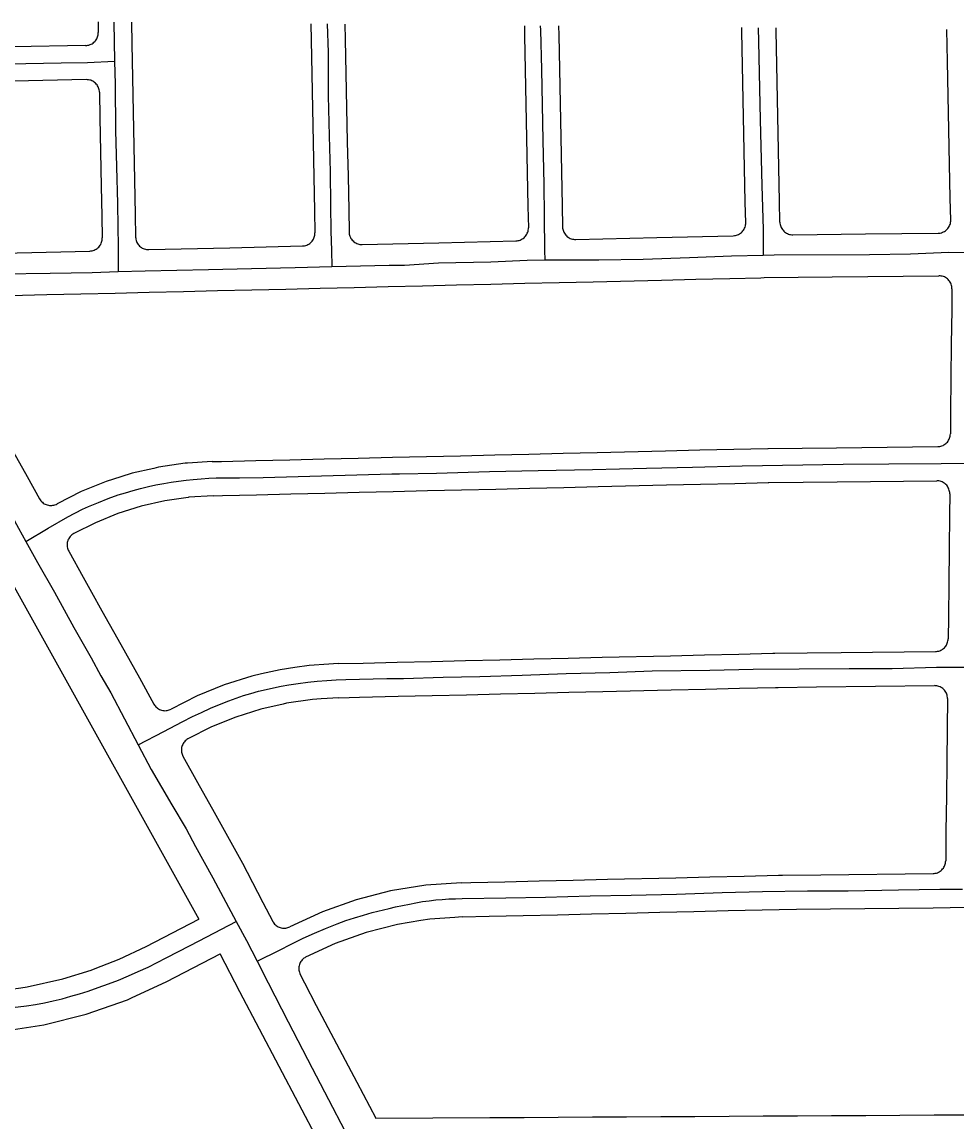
# Model space of a CAD drawing. Extents: x -25029 to 2274964, y -81170 to 687028.
# Drawn here: x 3866 to 4961, y -63046 to -61758 of the extents above; entities that cross this region are included whole.
import ezdxf

# ---------------------------------------------------------------- set-up
doc = ezdxf.new("R2010")
doc.units = 0
doc.layers.add('81911BEA - RW_X_Fee_RW', color=7, linetype='Continuous')
doc.layers.add('GE_X_CL_2000', color=7, linetype='Continuous')

msp = doc.modelspace()

# ---------------------------------------------------------------- linework, layer by layer
at = {"layer": '81911BEA - RW_X_Fee_RW'}
for p, q in [((4011.5, -62840.7), (4073.4, -62808.7)), ((4036, -62881.9), (4098.2, -62849.6))]:
    msp.add_line(p, q, dxfattribs=at)
for points in [[(3955.3, -61758.2), (3955.5, -61770.4)], [(3994.3, -61758.5), (3994.8, -61783.6), (3995.6, -61823.6), (3996.4, -61863.6), (3997.2, -61903.6), (3998, -61943.6), (3998.8, -61983.6), (3999.3, -62010)], [(4204.4, -61760.3), (4204.8, -61779.4), (4205.6, -61819.4), (4206.4, -61859.4), (4207.2, -61899.4), (4208, -61939.4), (4208.8, -61979.4), (4209.3, -62005.2)], [(4244.4, -61760.7), (4244.8, -61778.6), (4245.6, -61818.6), (4246.4, -61858.6), (4247.2, -61898.6), (4248, -61938.6), (4248.8, -61978.6), (4249.3, -62004.1)], [(4454.5, -61762.5), (4454.7, -61774.4), (4455.5, -61814.4), (4456.3, -61854.4), (4457.1, -61894.4), (4457.9, -61934.4), (4458.7, -61974.4), (4459.2, -61999.2)], [(4494.5, -61762.8), (4494.7, -61773.6), (4495.5, -61813.6), (4496.3, -61853.6), (4497.1, -61893.6), (4497.9, -61933.6), (4498.7, -61973.6), (4499.2, -61998.2)], [(4713.7, -61993.2), (4713.2, -61969.3), (4712.4, -61929.3), (4711.6, -61889.3), (4710.8, -61849.3), (4710, -61809.3), (4709.2, -61769.3), (4709.1, -61764.7)], [(4753.7, -61992.6), (4753.2, -61968.5), (4752.4, -61928.5), (4751.6, -61888.5), (4750.8, -61848.5), (4750, -61808.5), (4749.2, -61768.5), (4749.2, -61765)], [(4953.7, -61990.2), (4953.2, -61964.5), (4952.4, -61924.5), (4951.6, -61884.5), (4950.8, -61844.5), (4950, -61804.5), (4949.2, -61766.8)], [(3940.8, -61785.7), (3942.1, -61785.7), (3943.4, -61785.5), (3944.7, -61785.2), (3946, -61784.7), (3947.2, -61784.2), (3948.3, -61783.6), (3949.4, -61782.9), (3950.4, -61782), (3951.4, -61781.1), (3952.2, -61780.2), (3953, -61779.1), (3953.7, -61778), (3954.3, -61776.8), (3954.7, -61775.6), (3955.1, -61774.3), (3955.4, -61773.1), (3955.5, -61771.8), (3955.5, -61770.4)], [(3940.8, -61785.7), (3855.9, -61787.4), (3815.9, -61788.2), (3788, -61788.8)], [(3941.6, -61825.7), (3856.7, -61827.4), (3816.7, -61828.2), (3788.8, -61828.8)], [(3956.9, -61840.4), (3956.9, -61839.1), (3956.7, -61837.8), (3956.3, -61836.6), (3955.9, -61835.3), (3955.4, -61834.1), (3954.8, -61833), (3954.1, -61831.9), (3953.2, -61830.9), (3952.3, -61829.9), (3951.3, -61829), (3950.3, -61828.3), (3949.2, -61827.6), (3948, -61827), (3946.8, -61826.5), (3945.5, -61826.2), (3944.2, -61825.9), (3942.9, -61825.8), (3941.6, -61825.7)], [(3956.9, -61840.4), (3957.5, -61870.4), (3958.3, -61910.4), (3959.1, -61950.4), (3959.8, -61985.4), (3960.3, -62011.1)], [(4444.6, -62014.5), (4445.9, -62014.4), (4447.2, -62014.2), (4448.4, -62013.9), (4449.7, -62013.5), (4450.9, -62013), (4452, -62012.3), (4453.1, -62011.6), (4454.1, -62010.8), (4455.1, -62009.9), (4455.9, -62008.9), (4456.7, -62007.9), (4457.4, -62006.7), (4457.9, -62005.6), (4458.4, -62004.4), (4458.8, -62003.1), (4459, -62001.8), (4459.2, -62000.5), (4459.2, -61999.2)], [(4499.2, -61998.2), (4499.3, -61999.5), (4499.5, -62000.8), (4499.8, -62002), (4500.2, -62003.3), (4500.7, -62004.5), (4501.4, -62005.6), (4502.1, -62006.7), (4502.9, -62007.8), (4503.8, -62008.7), (4504.8, -62009.6), (4505.9, -62010.3), (4507, -62011), (4508.2, -62011.6), (4509.4, -62012.1), (4510.7, -62012.4), (4511.9, -62012.7), (4513.2, -62012.8), (4514.6, -62012.9)], [(4699.1, -62008.5), (4700.4, -62008.4), (4701.7, -62008.2), (4702.9, -62007.9), (4704.2, -62007.5), (4705.4, -62006.9), (4706.5, -62006.3), (4707.6, -62005.6), (4708.6, -62004.8), (4709.5, -62003.9), (4710.4, -62002.9), (4711.2, -62001.8), (4711.9, -62000.7), (4712.4, -61999.5), (4712.9, -61998.3), (4713.3, -61997.1), (4713.5, -61995.8), (4713.7, -61994.5), (4713.7, -61993.2)], [(4753.7, -61992.6), (4753.8, -61993.9), (4754, -61995.2), (4754.3, -61996.5), (4754.7, -61997.7), (4755.2, -61998.9), (4755.8, -62000), (4756.6, -62001.1), (4757.4, -62002.1), (4758.3, -62003.1), (4759.2, -62004), (4760.3, -62004.7), (4761.4, -62005.4), (4762.5, -62006), (4763.7, -62006.5), (4765, -62006.9), (4766.3, -62007.1), (4767.6, -62007.3), (4768.9, -62007.3)], [(4938.9, -62005.5), (4940.2, -62005.4), (4941.5, -62005.3), (4942.8, -62005), (4944, -62004.5), (4945.2, -62004), (4946.4, -62003.4), (4947.5, -62002.7), (4948.5, -62001.9), (4949.5, -62001), (4950.3, -62000), (4951.1, -61998.9), (4951.8, -61997.8), (4952.4, -61996.6), (4952.9, -61995.4), (4953.3, -61994.1), (4953.5, -61992.8), (4953.7, -61991.5), (4953.7, -61990.2)], [(3945.7, -62026.4), (3947, -62026.3), (3948.3, -62026.1), (3949.6, -62025.8), (3950.8, -62025.3), (3952, -62024.8), (3953.1, -62024.2), (3954.2, -62023.5), (3955.2, -62022.6), (3956.2, -62021.7), (3957, -62020.8), (3957.8, -62019.7), (3958.5, -62018.6), (3959.1, -62017.4), (3959.5, -62016.2), (3959.9, -62015), (3960.2, -62013.7), (3960.3, -62012.4), (3960.3, -62011.1)], [(3999.3, -62010), (3999.4, -62011.3), (3999.6, -62012.6), (3999.9, -62013.9), (4000.3, -62015.1), (4000.9, -62016.4), (4001.5, -62017.5), (4002.2, -62018.6), (4003, -62019.6), (4004, -62020.6), (4004.9, -62021.4), (4006, -62022.2), (4007.1, -62022.9), (4008.3, -62023.5), (4009.5, -62023.9), (4010.8, -62024.3), (4012.1, -62024.6), (4013.4, -62024.7), (4014.7, -62024.7)], [(4194.6, -62020.5), (4195.9, -62020.4), (4197.2, -62020.2), (4198.5, -62019.9), (4199.7, -62019.4), (4200.9, -62018.9), (4202.1, -62018.3), (4203.2, -62017.6), (4204.2, -62016.7), (4205.1, -62015.8), (4206, -62014.8), (4206.7, -62013.8), (4207.4, -62012.7), (4208, -62011.5), (4208.5, -62010.3), (4208.8, -62009), (4209.1, -62007.8), (4209.2, -62006.5), (4209.3, -62005.2)], [(4249.3, -62004.1), (4249.3, -62005.4), (4249.5, -62006.7), (4249.9, -62008), (4250.3, -62009.2), (4250.8, -62010.4), (4251.4, -62011.6), (4252.2, -62012.7), (4253, -62013.7), (4253.9, -62014.6), (4254.9, -62015.5), (4255.9, -62016.3), (4257.1, -62017), (4258.2, -62017.5), (4259.5, -62018), (4260.7, -62018.4), (4262, -62018.6), (4263.3, -62018.8), (4264.6, -62018.8)], [(4514.6, -62012.9), (4609.5, -62010.6), (4699.1, -62008.5)], [(4768.9, -62007.3), (4854, -62006.4), (4938.9, -62005.5)], [(4014.7, -62024.7), (4109.6, -62022.5), (4194.6, -62020.5)], [(4264.6, -62018.8), (4354.5, -62016.7), (4444.6, -62014.5)], [(3736.6, -62031.3), (3820.7, -62029.3), (3860.7, -62028.4), (3945.7, -62026.4)], [(3780.4, -62080.3), (3895.3, -62077.5), (3935.3, -62076.6), (3975.3, -62075.6), (4015.3, -62074.7), (4055.3, -62073.7), (4095.3, -62072.8), (4135.3, -62071.8), (4175.2, -62070.9), (4215.2, -62069.9), (4255.2, -62069), (4295.2, -62068), (4335.2, -62067.1), (4375.2, -62066.1), (4415.2, -62065.2), (4455.2, -62064.2), (4495.2, -62063.3), (4535.1, -62062.3), (4615.1, -62060.5), (4655.1, -62059.5), (4695.1, -62058.6), (4731.5, -62057.7)], [(4731.5, -62057.7), (4735.1, -62057.6), (4775.1, -62057.2), (4815.1, -62056.8), (4940, -62055.5)], [(4955.1, -62070.6), (4955.1, -62069.3), (4954.9, -62068), (4954.7, -62066.7), (4954.3, -62065.4), (4953.8, -62064.2), (4953.2, -62063), (4952.4, -62061.9), (4951.6, -62060.8), (4950.7, -62059.9), (4949.8, -62059), (4948.7, -62058.2), (4947.6, -62057.4), (4946.4, -62056.8), (4945.2, -62056.3), (4943.9, -62055.9), (4942.6, -62055.7), (4941.3, -62055.5), (4940, -62055.5)], [(4955.1, -62070.6), (4954.9, -62095.3), (4954.4, -62135.3), (4954, -62175.3), (4953.6, -62215.3), (4953.3, -62240.6)], [(3767.7, -62102.6), (3794.5, -62150.7), (3813.9, -62185.6), (3833.4, -62220.6), (3852.9, -62255.6), (3872.3, -62290.5), (3886.9, -62316.7)], [(3693.5, -62125.9), (3878.4, -62458.2), (4073.4, -62808.7)], [(4938.5, -62255.4), (4939.7, -62255.4), (4941, -62255.2), (4942.3, -62254.9), (4943.5, -62254.5), (4944.7, -62254), (4945.8, -62253.4), (4946.9, -62252.7), (4947.9, -62251.9), (4948.9, -62251), (4949.8, -62250.1), (4950.6, -62249.1), (4951.3, -62248), (4951.9, -62246.8), (4952.4, -62245.6), (4952.8, -62244.4), (4953, -62243.2), (4953.2, -62241.9), (4953.3, -62240.6)], [(4089.1, -62273), (4100, -62272.7), (4140, -62271.8), (4180, -62270.8), (4220, -62269.9), (4260, -62268.9), (4300, -62268), (4339.9, -62267), (4379.9, -62266.1), (4419.9, -62265.1), (4459.9, -62264.2), (4499.9, -62263.2), (4539.9, -62262.3), (4619.9, -62260.4), (4659.9, -62259.4), (4699.9, -62258.5), (4739.4, -62257.6)], [(4739.4, -62257.6), (4739.8, -62257.5), (4779.8, -62257.1), (4819.8, -62256.7), (4938.5, -62255.4)], [(4089.1, -62273), (4060.1, -62274.9), (4057.5, -62275), (4026.1, -62279.6), (4020.6, -62280.9), (3995.2, -62286.7), (3981.9, -62290.9), (3965, -62296.2), (3935.6, -62308.2), (3907.3, -62322.5)], [(4740.1, -62297.5), (4740.8, -62297.5), (4780.8, -62297.1), (4820.8, -62296.7), (4937.4, -62295.4)], [(4952.5, -62310.6), (4952.5, -62309.3), (4952.3, -62308), (4952, -62306.7), (4951.7, -62305.4), (4951.2, -62304.2), (4950.5, -62303), (4949.8, -62301.9), (4949, -62300.8), (4948.1, -62299.8), (4947.2, -62298.9), (4946.1, -62298.1), (4945, -62297.4), (4943.8, -62296.8), (4942.6, -62296.3), (4941.3, -62295.9), (4940, -62295.6), (4938.7, -62295.5), (4937.4, -62295.4)], [(4090, -62313), (4100.9, -62312.7), (4140.9, -62311.8), (4180.9, -62310.8), (4220.9, -62309.9), (4260.9, -62308.9), (4300.9, -62308), (4340.9, -62307), (4380.9, -62306.1), (4420.9, -62305.1), (4460.9, -62304.2), (4500.8, -62303.2), (4540.8, -62302.3), (4620.8, -62300.4), (4660.8, -62299.4), (4700.8, -62298.5), (4740.1, -62297.5)], [(3886.9, -62316.7), (3887.6, -62317.8), (3888.4, -62318.9), (3889.2, -62319.8), (3890.2, -62320.7), (3891.2, -62321.5), (3892.3, -62322.3), (3893.5, -62322.9), (3894.7, -62323.4), (3895.9, -62323.8), (3897.2, -62324.1), (3898.5, -62324.3), (3899.8, -62324.4), (3901.1, -62324.4), (3902.4, -62324.2), (3903.7, -62323.9), (3904.9, -62323.6), (3906.1, -62323.1), (3907.3, -62322.5)], [(4090, -62313), (4061.6, -62314.8), (4061, -62314.9), (4033.5, -62318.9), (4005.7, -62325.3), (3978.6, -62333.9), (3952.2, -62344.6), (3926.8, -62357.4)], [(4952.5, -62310.6), (4952.3, -62335.3), (4951.8, -62375.3), (4951.4, -62415.3), (4951, -62455.3), (4950.7, -62480.6)], [(3926.8, -62357.4), (3925.7, -62358.1), (3924.6, -62358.9), (3923.6, -62359.8), (3922.7, -62360.7), (3921.9, -62361.8), (3921.2, -62362.9), (3920.6, -62364), (3920, -62365.2), (3919.6, -62366.4), (3919.3, -62367.7), (3919.1, -62369), (3919.1, -62370.3), (3919.1, -62371.6), (3919.3, -62372.9), (3919.5, -62374.2), (3919.9, -62375.5), (3920.4, -62376.7), (3921, -62377.8)], [(3921, -62377.8), (3938, -62408.4), (3947.7, -62425.9), (3959.9, -62447.7), (3981.8, -62487.1), (4003.7, -62526.4), (4020.7, -62557)], [(4935.8, -62495.4), (4937.1, -62495.3), (4938.4, -62495.2), (4939.7, -62494.9), (4940.9, -62494.5), (4942.1, -62494), (4943.2, -62493.4), (4944.3, -62492.7), (4945.3, -62491.9), (4946.3, -62491), (4947.2, -62490.1), (4948, -62489), (4948.6, -62488), (4949.2, -62486.8), (4949.7, -62485.6), (4950.1, -62484.4), (4950.4, -62483.1), (4950.6, -62481.9), (4950.7, -62480.6)], [(4236.5, -62509.6), (4265.7, -62508.9), (4305.7, -62507.9), (4345.6, -62507), (4385.6, -62506), (4425.6, -62505.1), (4465.6, -62504.1), (4505.6, -62503.2), (4545.6, -62502.2), (4625.6, -62500.3), (4665.6, -62499.4), (4705.6, -62498.4), (4745.5, -62497.5), (4747.8, -62497.4)], [(4747.8, -62497.4), (4785.5, -62497), (4825.5, -62496.6), (4935.8, -62495.4)], [(4236.5, -62509.6), (4225.7, -62510.2), (4202.5, -62511.7), (4185.9, -62514.2), (4168.7, -62516.7), (4146.7, -62521.7), (4135.5, -62524.3), (4103.1, -62534.5), (4071.5, -62547.4), (4041.1, -62562.8)], [(4237.4, -62549.5), (4261.6, -62549), (4306.6, -62547.9), (4346.6, -62547), (4386.6, -62546), (4426.6, -62545.1), (4466.6, -62544.1), (4506.6, -62543.2), (4546.5, -62542.2), (4626.5, -62540.3), (4666.5, -62539.4), (4706.5, -62538.4), (4748.5, -62537.4)], [(4748.5, -62537.4), (4751.5, -62537.4), (4796.5, -62536.9), (4934.8, -62535.4)], [(4949.9, -62550.6), (4949.9, -62549.3), (4949.7, -62547.9), (4949.4, -62546.6), (4949.1, -62545.4), (4948.6, -62544.2), (4947.9, -62543), (4947.2, -62541.9), (4946.4, -62540.8), (4945.5, -62539.8), (4944.6, -62538.9), (4943.5, -62538.1), (4942.4, -62537.4), (4941.2, -62536.8), (4940, -62536.3), (4938.7, -62535.9), (4937.4, -62535.6), (4936.1, -62535.5), (4934.8, -62535.4)], [(4237.4, -62549.5), (4216.7, -62550.9), (4206.6, -62551.5), (4176.1, -62556), (4172.1, -62556.9), (4146.1, -62562.9), (4116.6, -62572.2), (4088.1, -62583.8), (4060.6, -62597.7)], [(4949.9, -62550.6), (4949.5, -62585.3), (4949.1, -62625.3), (4948.7, -62665.3), (4948.2, -62705.3), (4948.2, -62710.3), (4947.9, -62740.6)], [(4020.7, -62557), (4021.4, -62558.1), (4022.2, -62559.1), (4023, -62560.1), (4024, -62561), (4025, -62561.8), (4026.1, -62562.5), (4027.2, -62563.2), (4028.4, -62563.7), (4029.7, -62564.1), (4031, -62564.4), (4032.3, -62564.6), (4033.6, -62564.7), (4034.9, -62564.6), (4036.2, -62564.5), (4037.5, -62564.2), (4038.7, -62563.8), (4039.9, -62563.3), (4041.1, -62562.8)], [(4060.6, -62597.7), (4059.4, -62598.4), (4058.4, -62599.2), (4057.4, -62600), (4056.5, -62601), (4055.7, -62602), (4055, -62603.1), (4054.4, -62604.3), (4053.8, -62605.5), (4053.4, -62606.7), (4053.1, -62608), (4052.9, -62609.3), (4052.9, -62610.6), (4052.9, -62611.9), (4053, -62613.2), (4053.3, -62614.5), (4053.7, -62615.7), (4054.2, -62616.9), (4054.7, -62618.1)], [(4054.7, -62618.1), (4071.8, -62648.7), (4091.2, -62683.6), (4110.7, -62718.6), (4124.4, -62743.1)], [(4124.4, -62743.1), (4129.9, -62753.7), (4148.3, -62789.2), (4159.8, -62811.4)], [(4933, -62755.4), (4934.3, -62755.3), (4935.6, -62755.1), (4936.9, -62754.8), (4938.1, -62754.5), (4939.3, -62753.9), (4940.4, -62753.3), (4941.5, -62752.7), (4942.5, -62751.9), (4943.5, -62751), (4944.3, -62750), (4945.1, -62749), (4945.8, -62747.9), (4946.4, -62746.8), (4946.9, -62745.6), (4947.3, -62744.4), (4947.6, -62743.1), (4947.8, -62741.8), (4947.9, -62740.6)], [(4380.9, -62766.3), (4391.8, -62766), (4431.8, -62765.1), (4471.8, -62764.1), (4511.7, -62763.2), (4551.7, -62762.2), (4631.7, -62760.3), (4671.7, -62759.4), (4711.7, -62758.4), (4752.1, -62757.5)], [(4752.1, -62757.5), (4756.7, -62757.4), (4801.7, -62756.9), (4933, -62755.4)], [(4380.9, -62766.3), (4339.2, -62769.2), (4297.9, -62775.8), (4257.4, -62786.2), (4218, -62800.3), (4180, -62817.8)], [(4381.8, -62806.3), (4413.2, -62805.5), (4453.2, -62804.6), (4493.2, -62803.6), (4533.2, -62802.7), (4573.2, -62801.7), (4613.1, -62800.8), (4653.1, -62799.8), (4693.1, -62798.9), (4733.1, -62797.9), (4752.9, -62797.5)], [(4752.9, -62797.5), (4773.1, -62797.2), (4813.1, -62796.8), (4853.1, -62796.3), (4893.1, -62795.8), (4933.1, -62795.4), (4973.1, -62794.9), (5012.9, -62794.5), (5052.9, -62794), (5092.9, -62793.6), (5132.9, -62793.1), (5172.9, -62792.6), (5212.9, -62792.2), (5252.9, -62791.7), (5292.9, -62791.3), (5332.9, -62790.8)], [(4159.8, -62811.4), (4160.4, -62812.5), (4161.2, -62813.6), (4162, -62814.6), (4162.9, -62815.5), (4163.9, -62816.4), (4165, -62817.1), (4166.1, -62817.8), (4167.3, -62818.3), (4168.6, -62818.8), (4169.8, -62819.1), (4171.1, -62819.4), (4172.4, -62819.5), (4173.7, -62819.5), (4175, -62819.4), (4176.3, -62819.1), (4177.6, -62818.8), (4178.8, -62818.4), (4180, -62817.8)], [(4381.8, -62806.3), (4373.2, -62806.9), (4343.7, -62808.9), (4333.4, -62810.6), (4306, -62815), (4269.1, -62824.5), (4233.1, -62837.3), (4198.4, -62853.3)], [(3913.9, -62878.8), (3947.3, -62868.4), (3951.9, -62866.6), (3979.9, -62855.7), (4011.5, -62840.7)], [(4213.3, -63068.7), (4121.4, -62893.8), (4098.2, -62849.6)], [(4198.4, -62853.3), (4197.3, -62854), (4196.2, -62854.7), (4195.2, -62855.6), (4194.3, -62856.5), (4193.4, -62857.5), (4192.7, -62858.6), (4192, -62859.7), (4191.5, -62860.9), (4191, -62862.1), (4190.7, -62863.4), (4190.5, -62864.6), (4190.3, -62866), (4190.3, -62867.3), (4190.4, -62868.6), (4190.7, -62869.9), (4191, -62871.1), (4191.5, -62872.3), (4192, -62873.5)], [(4192, -62873.5), (4197.1, -62883.3), (4210.9, -62909.9)], [(3788.1, -62896.1), (3825.4, -62894.2), (3830.5, -62893.9), (3865, -62889.2), (3872.5, -62888.1), (3913.9, -62878.8)], [(3790.2, -62943.3), (3841.2, -62940.3), (3891.8, -62932.7), (3941.4, -62920.3), (3989.6, -62903.3), (3994.4, -62901.1), (4036, -62881.9)], [(4210.9, -62909.9), (4234.6, -62954.8), (4258.2, -62999.6), (4280.5, -63042)], [(4280.5, -63042), (4414.1, -63041.2), (4454.1, -63041), (4494.1, -63040.7), (4534.1, -63040.5), (4574.2, -63040.2), (4614.1, -63040), (4654.2, -63039.8), (4694.2, -63039.5), (4734.2, -63039.3), (4774.2, -63039), (4814.2, -63038.8), (4854.2, -63038.6), (4894.2, -63038.3), (4934.2, -63038.1), (4974.2, -63037.9)]]:
    msp.add_lwpolyline(points, dxfattribs=at)
at = {"layer": 'GE_X_CL_2000'}
for points in [[(3973.6, -61758.4), (3974.6, -61804)], [(4223.6, -61760.5), (4224.6, -61794.1), (4224.7, -61844.5), (4226, -61891.6), (4227.2, -61933.5), (4227.3, -61972.6), (4227.9, -62003), (4228.6, -62025.6), (4229, -62044.7)], [(4473.1, -61762.7), (4473.2, -61767.8), (4474.6, -61813.8), (4475.2, -61855.3), (4476.2, -61897.1), (4477.2, -61948.1), (4477.8, -61985.5), (4478.1, -62025.6), (4478.6, -62036.9)], [(4728.1, -61764.9), (4728.5, -61781.1), (4730.6, -61872.7), (4732.5, -61949.6), (4734.3, -62001.3), (4734, -62031.1)], [(3590.9, -61875.4), (3623.1, -61857.9), (3643.5, -61847.1), (3655.6, -61841.2), (3665, -61837.1), (3674.2, -61833.2), (3683.6, -61829.6), (3693, -61826.2), (3702.5, -61822.9), (3711.9, -61819.9), (3719.7, -61817.9), (3727.7, -61816), (3735.8, -61814.3), (3743.8, -61812.8), (3751.9, -61811.5), (3760.1, -61810.5), (3768.1, -61809.6), (3799.6, -61808.3), (3850.2, -61807.1), (3912.1, -61806.1), (3942.8, -61805.5), (3974.6, -61804)], [(3974.6, -61804), (3975.3, -61830.9), (3975.8, -61885.3), (3976.9, -61927.7), (3978.1, -61970.7), (3978.5, -61998.1), (3978.9, -62020.9), (3978.7, -62050.5)], [(4229, -62044.7), (4296.3, -62042.9), (4310.2, -62042.8), (4314.3, -62042.8), (4354, -62040.1), (4415.2, -62039.2), (4457.9, -62037.2), (4478.6, -62036.9)], [(4478.6, -62036.9), (4490, -62036.7), (4541.8, -62036.7), (4593.7, -62036.1), (4648, -62033.8), (4697.2, -62032.1), (4734, -62031.1)], [(4734, -62031.1), (4747.1, -62030.7), (4858.8, -62030.3), (4906.6, -62029.7), (4951.5, -62027.9), (4973.3, -62028.2)], [(3702.5, -62065.9), (3749.6, -62058.9), (3769.4, -62056.1), (3788.4, -62054.6), (3842.7, -62053.3), (3899.2, -62052.2), (3948.5, -62051.4), (3978.7, -62050.5)], [(3978.7, -62050.5), (4010.6, -62049.6), (4084.8, -62047.9), (4135, -62047), (4186.1, -62045.7), (4229, -62044.7)], [(3702.5, -62065.9), (3716.7, -62090.8), (3762, -62170.6), (3784.1, -62210.6), (3808, -62253.8), (3842.2, -62314.4), (3862, -62350.9), (3870.7, -62366.4)], [(3870.7, -62366.4), (3896.9, -62351), (3920.1, -62337.6), (3937.1, -62328.7), (3944.1, -62325.6), (3955.7, -62320.8), (3967.3, -62316.3), (3978.9, -62312.1), (3987.6, -62309.4), (3996.4, -62306.8), (4005.2, -62304.5), (4014.2, -62302.3), (4023.1, -62300.4), (4032.2, -62298.7), (4041, -62297.1), (4049.7, -62295.8), (4058.5, -62294.6), (4066.5, -62293.8), (4076.2, -62293), (4085, -62292.5), (4093.8, -62292.2), (4121.1, -62292), (4148.6, -62291.6), (4176, -62290.8), (4299.4, -62287.5), (4308.1, -62287.3), (4351.8, -62286.5), (4413.6, -62284.6), (4470.7, -62283.6), (4534.3, -62282.3), (4597.4, -62280.8), (4651.2, -62279.4), (4709.4, -62277.9), (4827.7, -62276.2), (4881.2, -62275.5), (4942.5, -62275.1), (4972.8, -62274.7)], [(3870.7, -62366.4), (3884.6, -62391.3), (3904.4, -62426.1), (3927.1, -62467.2), (3947.1, -62503), (3958.7, -62523.7), (3970.2, -62543.9), (4002.4, -62604.8)], [(4002.4, -62604.8), (4032.5, -62589), (4054, -62577.7), (4065.8, -62571.7), (4076.3, -62566.7), (4086.9, -62561.9), (4097.7, -62557.4), (4108.5, -62553.2), (4117.1, -62550), (4125.7, -62547.1), (4134.4, -62544.5), (4143.1, -62542), (4152, -62539.8), (4160.8, -62537.8), (4169.7, -62536), (4178.7, -62534.4), (4189.8, -62532.8), (4200.9, -62531.3), (4212, -62530.2), (4223.1, -62529.2), (4234.2, -62528.6), (4245.5, -62528.2), (4293.5, -62526.9), (4306.1, -62526.9), (4313, -62526.9), (4359.3, -62525.5), (4402.4, -62524.6), (4452.1, -62523), (4503.6, -62521.1), (4554.6, -62519.8), (4604.3, -62518.2), (4671.5, -62517.3), (4722.6, -62516.1), (4776.3, -62515.6), (4834.9, -62515.2), (4885, -62515.4), (4937.2, -62513.8), (4970.5, -62513.6)], [(4002.4, -62604.8), (4017.6, -62633.5), (4041.7, -62674.9), (4058.4, -62703), (4069.6, -62723.6), (4089.7, -62760.5), (4117.1, -62811.5)], [(4141.5, -62857.9), (4167.8, -62845), (4181.6, -62838.1), (4195.5, -62831.2), (4208.6, -62825.3), (4221.8, -62819.6), (4235.2, -62814.2), (4245.4, -62810.6), (4255.6, -62807.2), (4266, -62804), (4276.4, -62801.2), (4296.2, -62796.2), (4303.7, -62794.6), (4320, -62791.2), (4327.6, -62789.6), (4335.3, -62788.3), (4343, -62787.2), (4350.7, -62786.4), (4358.4, -62785.7), (4366.2, -62785.2), (4373.9, -62784.9), (4381.7, -62784.8), (4432.7, -62783.8), (4479.3, -62783.1), (4531.7, -62781.4), (4579.5, -62780.7), (4632.6, -62779.6), (4686.1, -62777.5), (4733.5, -62776.5), (4786, -62775.8), (4833.6, -62775.5), (4892.4, -62774.5), (4941, -62773.8), (4967.6, -62773.8)], [(3661.1, -62918.6), (3756.8, -62917.6), (3807, -62916.8), (3823.3, -62915.5), (3839.3, -62914.1), (3855.3, -62912.4), (3871.5, -62910.5), (3882.1, -62908.7), (3892.5, -62906.7), (3902.8, -62904.4), (3913.1, -62902), (3923.4, -62899.2), (3933.5, -62896.3), (3943.7, -62893.1), (3955.6, -62889), (3967.4, -62884.7), (3979.1, -62880.1), (3990.8, -62875.3), (4002.3, -62870.3), (4013.9, -62865), (4035.1, -62854), (4063.2, -62839.5), (4082.8, -62829.6), (4117.1, -62811.5)], [(4117.1, -62811.5), (4129.1, -62833.7), (4141.5, -62857.9)], [(4141.5, -62857.9), (4154.6, -62883.4), (4177.9, -62928.9), (4206, -62983.2), (4229.8, -63028.9), (4249.2, -63066.6)]]:
    msp.add_lwpolyline(points, dxfattribs=at)

doc.saveas('drawing.dxf')
